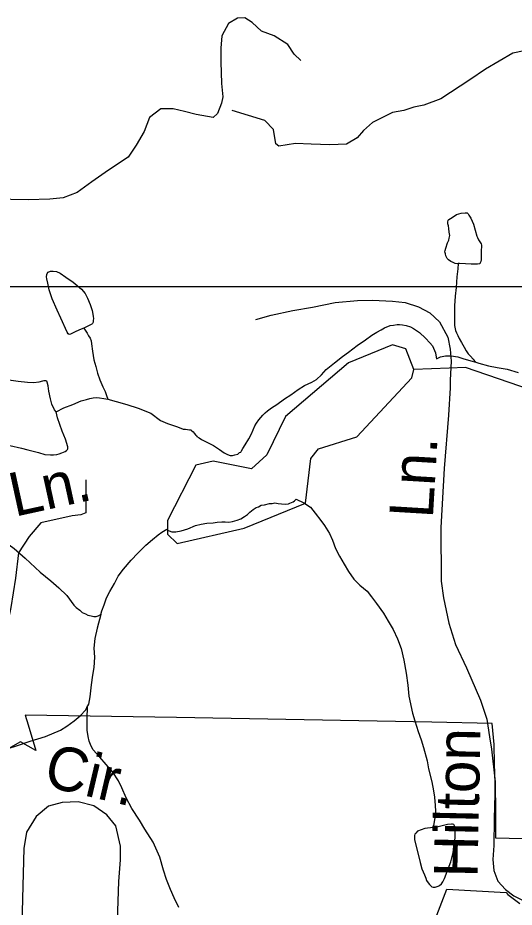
# Model space of a CAD drawing. Extents: x 2001466 to 31450019, y -30647475 to 847247.
# Drawn here: x 2187067 to 2189226, y 742909 to 746775 of the extents above; entities that cross this region are included whole.
import ezdxf

# ---------------------------------------------------------------- set-up
doc = ezdxf.new("R2010")
doc.units = 0
for name, color, linetype in [('Exist Boundary Political City Limit New', 7, 'Continuous'), ('Exist Hydrographic Creek Single Shore', 7, 'Continuous'), ('Exist Hydrographic Misc Water Feature', 7, 'Continuous'), ('Exist Hydrographic Pond Under 1500 Sq Ft', 7, 'Continuous'), ('Exist Road Non-System Type 51', 7, 'Continuous'), ('Exist Road Non-System Type 51 Label', 7, 'Continuous'), ('Map Preparation Boundary City Limit Buffer Line', 7, 'Continuous'), ('Map Preparation Inset Cut Line', 7, 'Continuous')]:
    doc.layers.add(name, color=color, linetype=linetype)

msp = doc.modelspace()

# ---------------------------------------------------------------- linework, layer by layer
at = {"layer": 'Exist Boundary Political City Limit New'}
for points in [[(2189492.2, 743200.9), (2189146.5, 743210), (2189146.2, 743364.1), (2189140.8, 743533.2), (2189138.2, 743616.1), (2189129.8, 743708), (2188868, 743713.1), (2187757.2, 743734.5), (2187099.5, 743744.4), (2187112, 743702), (2187145.2, 743589.9), (2187079.2, 743628.4), (2187025.5, 743598.1), (2186950.5, 743592.9), (2186920.5, 743549.9), (2186918.2, 743510.4), (2186887.8, 743508.2), (2186316, 743472.6), (2186336.2, 743917.6), (2186337.8, 743947.6), (2186300.2, 743948.2)], [(2189275.2, 741831.9), (2189086.2, 741845.9), (2188974.2, 741853.8), (2188981.2, 741900.9), (2188991, 741954.6), (2189000.8, 742001.2), (2189012.2, 742048.3), (2188962.5, 742056.3), (2188782.2, 742077.3), (2188782.2, 742097.2), (2188783.2, 742178.2), (2188784, 742250.5), (2188784, 742259.2), (2188785.8, 742361.6), (2188787, 742490.1), (2188888, 742483.8), (2188972, 742730.5), (2188842.5, 742754.1), (2188932.8, 742988.3), (2189190.8, 742973.6), (2189197.8, 742965.2), (2189250.5, 742925.6)]]:
    msp.add_lwpolyline(points, dxfattribs=at)
at = {"layer": 'Exist Hydrographic Creek Single Shore'}
msp.add_line((2188943.3, 745252.9), (2188788.9, 745247), dxfattribs=at)
msp.add_lwpolyline([(2193450.6, 745050.1), (2193297, 745043.1), (2193171.9, 745075.2), (2192572.9, 744897.2), (2192138.8, 745027.5), (2191805.8, 745001.5), (2191341, 744873.3), (2191131.8, 744903.8), (2190898.9, 744842.9), (2190542.9, 744568.2), (2190434.8, 744524.4), (2190277, 744531), (2189557.8, 744827.8), (2189483, 744891.7), (2189347.9, 745140.5), (2189013.8, 745255.6), (2188943.3, 745252.9)], dxfattribs=at)
at = {"layer": 'Exist Hydrographic Misc Water Feature'}
for points in [[(2188982.9, 745707.6), (2188978.8, 745705.8), (2188968.7, 745707.7), (2188960.5, 745711.8), (2188950.5, 745715.7), (2188940.8, 745723.3), (2188934.7, 745729.5), (2188928.5, 745741.4), (2188926.5, 745749.4), (2188924.4, 745757.5), (2188926.3, 745763.3), (2188928.3, 745773.5), (2188936.1, 745797.4), (2188942.1, 745809.5), (2188943.7, 745817.4), (2188946.2, 745829.6), (2188943.7, 745843.3), (2188941.9, 745859.5), (2188939.6, 745871.6), (2188937.6, 745879.6), (2188937.6, 745887.3), (2188939.2, 745895.5), (2188941.7, 745899.3), (2188949.6, 745903.7), (2188968.9, 745915.8), (2188975.3, 745919.7), (2188985.1, 745923.9), (2188995.4, 745926), (2189013, 745927.8), (2189021.2, 745927.8), (2189025.1, 745923.9), (2189029.2, 745918), (2189037.2, 745904.3), (2189049.5, 745878.1), (2189063.9, 745826.4), (2189065.7, 745820.5), (2189070, 745810.5), (2189081.9, 745792.5), (2189084.4, 745786.4), (2189082.1, 745758.3), (2189082.1, 745730.3), (2189082.1, 745722.7), (2189080.7, 745716.3), (2189078.4, 745710.6), (2189076.6, 745706.5), (2189066.7, 745704.2), (2189038.6, 745704), (2189014.9, 745706), (2188988.8, 745707.9), (2188982.9, 745707.6)], [(2188982.9, 745707.6), (2188980.8, 745683.6), (2188976.9, 745649.7), (2188973.6, 745603.6), (2188969.7, 745565.6), (2188965.8, 745523.6), (2188966.3, 745493.9), (2188966.3, 745465.9), (2188966.3, 745437.9), (2188970.8, 745415.8), (2188974.7, 745405.8), (2188980.8, 745394), (2188986.8, 745382.1), (2188997, 745364), (2189008.9, 745344.3), (2189016.9, 745328.1), (2189025.3, 745314.2), (2189035.4, 745304.2), (2189047.5, 745292.2), (2189051.2, 745286.4), (2189059.8, 745278.6)], [(2187355.2, 745426.7), (2187335.5, 745418.7), (2187313.3, 745408.2), (2187297.1, 745400.2), (2187291.2, 745398.2), (2187285.7, 745402.3), (2187281.6, 745408.2), (2187254.7, 745469.8), (2187238.7, 745503.9), (2187216.3, 745553.5), (2187204.5, 745593.4), (2187198.1, 745621.6), (2187193.6, 745641.3), (2187191.5, 745649.3), (2187193.8, 745659.5), (2187195.6, 745663.3), (2187199.7, 745669.6), (2187209.2, 745673.4), (2187221.5, 745673.6), (2187235.2, 745672), (2187251.6, 745665.8), (2187275.6, 745648), (2187308, 745626.1), (2187343.9, 745596.3), (2187360.1, 745576.4), (2187369.9, 745556.7), (2187382.2, 745528.8), (2187390.6, 745502.8), (2187394.9, 745479), (2187397, 745467), (2187394.7, 745460.8), (2187394.7, 745452.7), (2187392.9, 745446.9), (2187389.2, 745443), (2187363, 745430.8), (2187355.2, 745426.7)], [(2187355.2, 745426.7), (2187369.3, 745404.7), (2187375.5, 745392.8), (2187381.4, 745382.9), (2187385.7, 745370.9), (2187387.6, 745358.9), (2187392.1, 745327), (2187398, 745289.2), (2187406.2, 745259.1), (2187414.4, 745231.1), (2187424.7, 745201.2), (2187437.2, 745171.3), (2187447, 745151.5), (2187453.4, 745133.5), (2187459.1, 745117.2)], [(2187786, 744987.9), (2187796.2, 744987.6), (2187813.9, 744984.2), (2187820.2, 744984), (2187824.3, 744980.2), (2187830.1, 744976), (2187834.2, 744970.1), (2187839.9, 744962), (2187844.4, 744960.1), (2187846.3, 744956.1), (2187856.3, 744950.2), (2187866.4, 744942.1), (2187918.2, 744916.8), (2187944.7, 744898.7), (2187964.4, 744885.1), (2187978.9, 744877.3), (2187990.6, 744873.5), (2188000.7, 744873.2), (2188010.9, 744875.3), (2188024.7, 744879.3), (2188030.8, 744885.6), (2188036.8, 744887.6), (2188040.7, 744893.5), (2188046.6, 744903.6), (2188056.4, 744919.9), (2188072.2, 744945.9), (2188083.9, 744967.6), (2188097.9, 745002.1), (2188105.7, 745013.9), (2188115.7, 745028.2), (2188123.7, 745037.9), (2188133.5, 745048.2), (2188143.2, 745058.1), (2188153.6, 745066.3), (2188171.3, 745080.2), (2188193.2, 745094.8), (2188226.8, 745118.9), (2188254.9, 745136.9), (2188286.7, 745159.3), (2188314.4, 745177.5), (2188346.6, 745191.7), (2188366.5, 745203.7), (2188388, 745223.9), (2188408.3, 745246), (2188444, 745276.3), (2188479.7, 745302.6), (2188505.5, 745322.6), (2188543, 745351), (2188578.9, 745375.2), (2188607, 745395.3), (2188628.9, 745409.4), (2188646.8, 745419.7), (2188662.6, 745427.9), (2188686.8, 745438), (2188700.7, 745439.9), (2188716.7, 745442), (2188727, 745442.1), (2188740.7, 745440.4), (2188756.5, 745438.4), (2188774.5, 745432.4), (2188788.7, 745424.6), (2188800.6, 745416.8), (2188814.5, 745406.9), (2188840.8, 745383.1), (2188859.2, 745363.2), (2188871.3, 745349.3), (2188879.5, 745329.4), (2188883.2, 745319.5), (2188885.5, 745309.4), (2188887.9, 745293.2)], [(2188887.9, 745293.2), (2188905.4, 745301.5), (2188927.3, 745305.5), (2188951.7, 745305.9), (2188981.4, 745301.8), (2189003.2, 745294), (2189037.6, 745284.4), (2189059.8, 745278.6)], [(2189059.8, 745278.6), (2189071.9, 745274.8), (2189113.5, 745262.8), (2189151.8, 745255), (2189195.5, 745247.5), (2189243.9, 745233.8)], [(2187233.6, 745062.1), (2187227.6, 745071.9), (2187215.5, 745095.7), (2187209.2, 745119.7), (2187203, 745151.9), (2187198.9, 745175.6), (2187194.8, 745191.7), (2187193, 745195.6), (2187189.1, 745197.4), (2187180.9, 745197.4), (2187175.1, 745195.5), (2187159.1, 745191.4), (2187137, 745189.1), (2187108.9, 745190.8), (2187068.7, 745194.9), (2187028.9, 745200.5)], [(2187233.6, 745062.1), (2187267.6, 745080.1), (2187307.4, 745094.3), (2187343.3, 745110.8), (2187365.6, 745116.8), (2187381.2, 745120.9), (2187394.9, 745122.9), (2187409.1, 745125.2), (2187423, 745123.1), (2187441.1, 745121.2), (2187459.1, 745117.2)], [(2187459.1, 745117.2), (2187495.4, 745107.7), (2187541.6, 745093.9), (2187591.2, 745078.2), (2187645.7, 745056.6), (2187688.2, 745025.1), (2187717.7, 745011.3), (2187762.2, 744997.6), (2187786, 744987.9)], [(2187033, 744916.3), (2187082.9, 744904.8), (2187110.9, 744897.3), (2187157.1, 744885.4), (2187185, 744877.6), (2187209, 744876), (2187223.1, 744875.9), (2187237.1, 744877.8), (2187247.1, 744879.9), (2187258.8, 744884.2), (2187272.9, 744890.2), (2187278.7, 744894.2), (2187283, 744898.5), (2187284.8, 744902.2), (2187284.4, 744910.4), (2187274.4, 744944.4), (2187260.4, 744978.1), (2187250.2, 745008.1), (2187239.9, 745036), (2187233.6, 745062.1)], [(2187715.4, 744553.2), (2187719.1, 744547.4), (2187725.3, 744545.7), (2187737.2, 744541.4), (2187755, 744541.6), (2187777.2, 744545.9), (2187806.9, 744554), (2187840.7, 744568.4), (2187865.1, 744574.4), (2187888.7, 744578.6), (2187917.2, 744580.7), (2187934.6, 744583), (2187954.9, 744585.2), (2187968.5, 744585.2), (2187984.9, 744583.5), (2188000.9, 744585.5), (2188021, 744591.4), (2188036.8, 744597.5), (2188052.5, 744607.7), (2188066.7, 744615.8), (2188076.3, 744626), (2188090.3, 744638.1), (2188104.4, 744646.1), (2188114.1, 744650), (2188126.2, 744656.3), (2188140.1, 744658.2), (2188162.2, 744664.6), (2188174.1, 744664.4), (2188184.4, 744666.5), (2188200.2, 744664.5), (2188214.3, 744662.8), (2188230.1, 744660.8), (2188244.1, 744663.2), (2188250.4, 744665), (2188264.2, 744671.1), (2188269.9, 744675.1), (2188278.1, 744683.2)], [(2188278.1, 744683.2), (2188311.9, 744667.5), (2188340.2, 744647.9), (2188360.5, 744622), (2188384.9, 744590), (2188400.7, 744568.1), (2188422.9, 744534.4), (2188435.2, 744504.5), (2188449.3, 744468.7), (2188465.7, 744434.6), (2188486, 744400.7), (2188506.1, 744368.8), (2188528.3, 744335.1), (2188554.5, 744309.2), (2188586.7, 744283.6), (2188605, 744257.8), (2188627.1, 744229.7), (2188657.2, 744188.2), (2188677.5, 744152.3), (2188699.7, 744116.5), (2188717.9, 744076.4), (2188733.9, 744034.6), (2188746.6, 743982.8), (2188756.9, 743926.9), (2188763.5, 743874.8), (2188767.4, 743827.1), (2188784, 743753.3), (2188794.4, 743719.2), (2188808.6, 743673.3), (2188820.9, 743637.4), (2188830.9, 743603.4), (2188847.7, 743545.7), (2188853.9, 743511.5), (2188868, 743453.8), (2188874.4, 743415.9), (2188878.7, 743388.1), (2188883, 743351.7), (2188883.4, 743326.1), (2188881.2, 743298.1), (2188873.8, 743255.8)], [(2186777.3, 744564.8), (2186853.6, 744563.4), (2186901.6, 744555.8), (2186945.5, 744538.2), (2187001.9, 744504.5), (2187052.1, 744468.9), (2187099.9, 744427.2), (2187164.9, 744365.5), (2187210.8, 744328.1), (2187245.1, 744298.2), (2187281.1, 744264.7), (2187311.5, 744222.8), (2187321.7, 744212.8), (2187337.5, 744201), (2187347.4, 744191), (2187361.7, 744185.2), (2187371.4, 744179.3), (2187386.1, 744175.4), (2187398, 744173.2), (2187407.9, 744173.4), (2187417.5, 744175.5), (2187428, 744181.7)], [(2187428, 744181.7), (2187433.5, 744197.5), (2187443.3, 744223.6), (2187453, 744253.8), (2187467.1, 744281.6), (2187487.2, 744315.9), (2187504.4, 744348.2), (2187526.4, 744378.1), (2187560.4, 744418.5), (2187589.9, 744448.5), (2187623.8, 744482.7), (2187653.3, 744507.1), (2187677.1, 744527.4), (2187693.1, 744539.1), (2187715.4, 744553.2)], [(2187428, 744181.7), (2187412.4, 744121.6), (2187402.3, 744077.3), (2187398.4, 744035.6), (2187400.7, 743995.5), (2187397.6, 743951.4), (2187391.5, 743917.4), (2187385.7, 743875.3), (2187380.2, 743823.4), (2187374.4, 743791.4), (2187370.3, 743785.2)], [(2186673.2, 743438.6), (2186704.9, 743456.9), (2186766.7, 743485.3), (2186818.7, 743507.5), (2186856.5, 743529.8), (2186892.2, 743549.9), (2186934.2, 743570.4), (2186993.9, 743588.9), (2187061.7, 743611.1), (2187121.6, 743631.7), (2187187.6, 743652.1), (2187253.3, 743678.7), (2187281.3, 743696.8), (2187312.9, 743718.8), (2187338.8, 743741.2), (2187362.8, 743767.2), (2187370.3, 743785.2)], [(2187768.3, 742908.5), (2187748, 742950), (2187732.1, 742986.1), (2187713.8, 743029.9), (2187701.3, 743069.9), (2187684.9, 743127.5), (2187656.6, 743191.4), (2187620.3, 743249.3), (2187595.9, 743287), (2187563.3, 743339), (2187539.1, 743384.4), (2187519.2, 743428.4), (2187504.6, 743458.2), (2187480.5, 743496.4), (2187451.9, 743529.8), (2187423.7, 743561.7), (2187395.8, 743593.5), (2187385.7, 743609.6), (2187377.9, 743631.5), (2187373.6, 743651.2), (2187369.3, 743679.5), (2187368.9, 743725.3), (2187370.3, 743785.2)], [(2188873.8, 743255.8), (2188837.7, 743251.5), (2188821.9, 743245.4), (2188805.5, 743239.3), (2188797.9, 743231.5), (2188793.8, 743227.3), (2188792, 743221.5), (2188792, 743213.4), (2188792, 743203.2), (2188816.6, 743103.4), (2188825, 743075.7), (2188835.2, 743049.8), (2188841.4, 743035.5), (2188845.3, 743025.7), (2188851.2, 743015.8), (2188857.6, 743008), (2188861.7, 743004.1), (2188867.4, 742997.9), (2188873.4, 742995.8), (2188881.6, 742996.2), (2188887.3, 742998.2), (2188895.3, 743000.2), (2188901.5, 743004.1), (2188909.5, 743010.3), (2188915.2, 743020.3), (2188923.2, 743034.2), (2188939, 743076.4), (2188950.5, 743106.6), (2188960.1, 743146.6), (2188966.3, 743188.7), (2188969.9, 743210.4), (2188969.9, 743230.7), (2188967.7, 743248.5), (2188965.8, 743262.5), (2188963.4, 743268.6), (2188957.4, 743270.3), (2188953.5, 743270.5), (2188935.3, 743268.4), (2188883.6, 743255.9), (2188873.8, 743255.8)]]:
    msp.add_lwpolyline(points, dxfattribs=at)
at = {"layer": 'Exist Hydrographic Pond Under 1500 Sq Ft'}
msp.add_lwpolyline([(2188788.9, 745247), (2188754.8, 745336.3), (2188696.8, 745353.9), (2188505.9, 745275.8), (2188232, 745041.9), (2188149.9, 744876.3), (2188083.9, 744815.4), (2187917, 744848.3), (2187842, 744830.2), (2187718.9, 744589.9), (2187718.9, 744530.9), (2187761, 744490.7), (2188051.9, 744556.9), (2188317.9, 744666.3), (2188341.9, 744859.3), (2188374.9, 744901.3), (2188541, 744953.7), (2188780.9, 745211.1), (2188788.9, 745247)], dxfattribs=at)
at = {"layer": 'Exist Road Non-System Type 51'}
for points in [[(2188298.5, 746590.5), (2188269.1, 746617.1), (2188242, 746659.6), (2188182.8, 746696.8), (2188127.2, 746718), (2188086, 746754.8), (2188054.4, 746775.4), (2188022.4, 746774.1), (2187983.9, 746750.9), (2187954.8, 746697.5), (2187949.7, 746643.6), (2187950.5, 746583.6), (2187952.5, 746489.6), (2187959.3, 746431.5), (2187952.8, 746403.6), (2187935.9, 746359.9)], [(2189325.4, 746643.9), (2189220.2, 746621), (2189101.2, 746552.3), (2189032.5, 746505.4), (2188906.7, 746423), (2188833.4, 746395.5), (2188790, 746386.4), (2188746.5, 746372.6), (2188696.1, 746363.5), (2188650.4, 746340.6), (2188609.2, 746320), (2188570.3, 746285.7), (2188542.8, 746253.6), (2188497.1, 746226.1), (2188423.8, 746223.8), (2188343.7, 746226.1), (2188275.1, 746228.4), (2188202.2, 746216.8), (2188189.7, 746228), (2188179.9, 746289.3), (2188142.3, 746329.7), (2187999.4, 746371.9)], [(2187935.9, 746359.9), (2187917.5, 746342.3), (2187843.1, 746355), (2187792.8, 746368.7), (2187742.4, 746380.2), (2187689.8, 746380.2), (2187639.5, 746341.3), (2187616.6, 746281.7), (2187582.3, 746222.2), (2187547.9, 746169.6), (2187488.4, 746130.7), (2187447.2, 746103.2), (2187390, 746062), (2187326, 746016.2), (2187264.2, 745993.3), (2187207, 745986.4), (2187113.1, 745984.2), (2186962.1, 745987.6), (2186664.6, 745980.7), (2186321.4, 745981.9), (2185861.4, 745995.6), (2185529.6, 746016.2), (2185378.6, 746033.4), (2184978.2, 746031.2)], [(2188102.7, 745463.7), (2188168.6, 745482.3), (2188263.3, 745502.6), (2188349.5, 745517.8), (2188447.6, 745538.1), (2188543.9, 745546.6), (2188609.9, 745548.2), (2188696.1, 745543.2), (2188751.9, 745538.1), (2188809.3, 745519.5), (2188858.4, 745492.4), (2188900.6, 745453.5), (2188937.8, 745387.5), (2188948, 745335.1), (2188951.3, 745282.6), (2188948, 745199.8)], [(2188948, 745199.8), (2188948, 745167.6), (2188940.7, 745047.6), (2188922, 744816), (2188906.7, 744560.3), (2188907.9, 744326.4), (2188918.4, 744254.2), (2188942.1, 744143.7), (2188970.2, 744051.1), (2189018.1, 743950.2), (2189079.2, 743808.9), (2189107.5, 743726.4), (2189118, 743650.2), (2189127.5, 743596.7), (2189142.7, 743454.6), (2189139.3, 743293.2), (2189137.6, 743178.2), (2189132.6, 743117.3), (2189137.6, 743068.2), (2189154.5, 743022.6), (2189188.4, 742987), (2189223.9, 742958.3), (2189312.1, 742914.1)], [(2187363, 744767.2), (2187363, 744623.1), (2187341.8, 744614.6), (2187303.6, 744610.4), (2187168, 744580.7), (2187117.2, 744521.3), (2187070.5, 744449.3), (2187057.8, 744339), (2187036.6, 744211.9), (2187015.5, 744105.9), (2187011.2, 744033.8), (2186943.4, 743949), (2186371.3, 743944.8), (2186257.9, 743949.3)], [(2187493.3, 742635.9), (2187506.1, 743021.7), (2187514.5, 743115), (2187514.5, 743174.3), (2187493.3, 743262.9), (2187454.9, 743310.5), (2187398.5, 743349.6), (2187330.5, 743368.1), (2187260.3, 743365.1), (2187200.9, 743348.1), (2187147, 743304.2), (2187105.8, 743236.1), (2187093.4, 743163.9), (2187087.3, 742947.4), (2187081.1, 742646.2)]]:
    msp.add_lwpolyline(points, dxfattribs=at)
at = {"layer": 'Map Preparation Boundary City Limit Buffer Line'}
for points in [[(2189492.2, 743200.9), (2189146.5, 743210), (2189146.2, 743364.1), (2189140.8, 743533.2), (2189138.2, 743616.1), (2189129.8, 743708), (2188868, 743713.1), (2187757.2, 743734.5), (2187099.5, 743744.4), (2187112, 743702), (2187145.2, 743589.9), (2187079.2, 743628.4), (2187025.5, 743598.1), (2186950.5, 743592.9), (2186920.5, 743549.9), (2186918.2, 743510.4), (2186887.8, 743508.2), (2186316, 743472.6), (2186336.2, 743917.6), (2186337.8, 743947.6), (2186300.2, 743948.2)], [(2189275.2, 741831.9), (2189086.2, 741845.9), (2188974.2, 741853.8), (2188981.2, 741900.9), (2188991, 741954.6), (2189000.8, 742001.2), (2189012.2, 742048.3), (2188962.5, 742056.3), (2188782.2, 742077.3), (2188782.2, 742097.2), (2188783.2, 742178.2), (2188784, 742250.5), (2188784, 742259.2), (2188785.8, 742361.6), (2188787, 742490.1), (2188888, 742483.8), (2188972, 742730.5), (2188842.5, 742754.1), (2188932.8, 742988.3), (2189190.8, 742973.6), (2189197.8, 742965.2), (2189250.5, 742925.6)]]:
    msp.add_lwpolyline(points, dxfattribs=at)
at = {"layer": 'Map Preparation Inset Cut Line'}
msp.add_line((2185026.4, 745607.9), (2189938.6, 745607.9), dxfattribs=at)

# ---------------------------------------------------------------- texts
at = {"layer": 'Exist Road Non-System Type 51 Label'}
for s, rotation, p in [('Ln.', 86.5863, (2188872, 744596.9)), ('Ln.', 12.3435, (2187053.3, 744606)), ('Hilton', 88.8227, (2189066.1, 743036.8)), ('Cir.', 346.7275, (2187173, 743438.1))]:
    msp.add_text(s, height=190, rotation=rotation, dxfattribs=at).set_placement(p)

doc.saveas('drawing.dxf')
